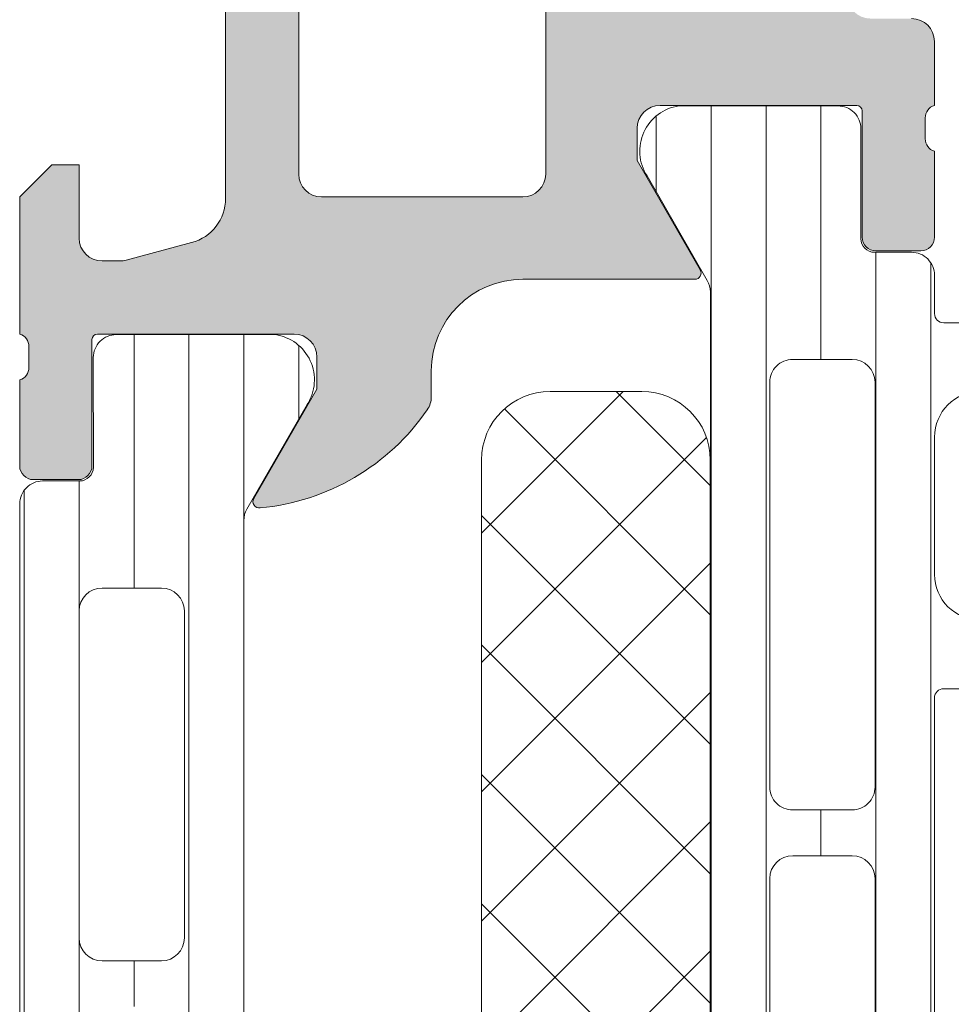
# Model space of a CAD drawing. Header units: millimetres. Extents: x 213386 to 506888, y 183055 to 450952.
# Tile 291 of 656: x 391442 to 391463, y 307928 to 307949. Entities that reach past the tile are written whole.
import ezdxf

# ---------------------------------------------------------------- set-up
doc = ezdxf.new("R2010")
doc.units = ezdxf.units.MM
doc.layers.add('FASÁDA DETAILNÍ', color=255, linetype='Continuous', lineweight=0)

msp = doc.modelspace()

# ---------------------------------------------------------------- hatches: boundary and pattern name
at = {"layer": 'FASÁDA DETAILNÍ'}
h = msp.add_hatch(color=256, dxfattribs=at)
edge = h.paths.add_edge_path()
edge.add_arc((391507.1380707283, 307959.4724513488), 0.5000674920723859, 0.0077324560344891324, 89.99226754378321, ccw=False)
edge.add_line((391507.6381382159, 307959.4725188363), (391507.6381382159, 307955.4725188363))
edge.add_arc((391507.1380707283, 307955.4725863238), 0.5000674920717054, 270.0077324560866, 359.99226754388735, ccw=False)
edge.add_line((391507.1381382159, 307954.9725188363), (391505.8380893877, 307954.9725188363))
edge.add_arc((391505.8381262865, 307955.4725557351), 0.5000369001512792, 180.0042279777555, 269.99577202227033, ccw=False)
edge.add_line((391505.3380893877, 307955.4725188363), (391505.3380893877, 307955.9725188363))
edge.add_line((391505.3380893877, 307955.9725188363), (391506.3380893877, 307955.9725188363))
edge.add_line((391506.3380893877, 307955.9725188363), (391506.3380893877, 307957.4725188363))
edge.add_arc((391505.3381263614, 307957.47255581), 0.9999630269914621, 359.9978814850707, 450.0021185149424)
edge.add_line((391505.3380893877, 307958.4725188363), (391501.3380893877, 307958.4725188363))
edge.add_arc((391501.3381662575, 307957.4724419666), 1.000076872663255, 90.00440397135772, 179.9955960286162)
edge.add_line((391500.3380893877, 307957.4725188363), (391500.3380893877, 307955.9725188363))
edge.add_line((391500.3380893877, 307955.9725188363), (391501.3380893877, 307955.9725188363))
edge.add_line((391501.3380893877, 307955.9725188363), (391501.3380893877, 307955.4725188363))
edge.add_arc((391500.8381468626, 307955.4724613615), 0.4999425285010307, -90.0065868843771, 0.006586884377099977, ccw=False)
edge.add_line((391500.8380893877, 307954.9725188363), (391498.0381015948, 307954.9725188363))
edge.add_arc((391498.0381015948, 307955.4725188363), 0.5000000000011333, 180.0000000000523, 270.0000000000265, ccw=False)
edge.add_line((391497.5381015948, 307955.4725188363), (391497.5381015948, 307955.6725188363))
edge.add_arc((391498.0381015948, 307955.6725188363), 0.5000000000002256, 89.99999999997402, 179.9999999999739, ccw=False)
edge.add_line((391498.0381015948, 307956.1725188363), (391498.5381015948, 307956.1725188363))
edge.add_arc((391498.5380664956, 307956.6725539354), 0.500035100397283, 270.0040217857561, 359.9959782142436)
edge.add_line((391499.0381015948, 307956.6725188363), (391499.0381015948, 307957.4725218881))
edge.add_arc((391498.5380850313, 307957.4725053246), 0.5000165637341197, 0.001897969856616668, 89.99810203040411)
edge.add_line((391498.5381015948, 307957.9725218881), (391467.2381076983, 307957.9725218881))
edge.add_line((391467.2381076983, 307957.9725218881), (391461.1996500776, 307957.5401252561))
edge.add_arc((391461.2381061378, 307956.5409055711), 0.9999594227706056, 92.20400286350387, 179.9999999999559)
edge.add_line((391460.238146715, 307956.5409055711), (391460.238146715, 307949.8724533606))
edge.add_arc((391460.738146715, 307949.8724533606), 0.5000000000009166, 180.0000000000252, 269.9999999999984)
edge.add_line((391460.738146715, 307949.3724533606), (391461.6381467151, 307949.3724533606))
edge.add_arc((391461.638146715, 307948.8724533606), 0.5000000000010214, 1.1692691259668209e-10, 90.0000000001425, ccw=False)
edge.add_line((391462.138146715, 307948.8724533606), (391462.138146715, 307947.4724518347))
edge.add_arc((391462.2169831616, 307947.2049312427), 0.278895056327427, 106.4198764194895, 181.1645893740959)
edge.add_line((391461.938145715, 307947.1992628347), (391461.938145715, 307946.7456688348))
edge.add_arc((391462.2170138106, 307946.7400081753), 0.2789255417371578, 178.8371299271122, 253.575405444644)
edge.add_line((391462.138146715, 307946.4724648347), (391462.138146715, 307944.5924538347))
edge.add_arc((391461.838146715, 307944.5924538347), 0.3000000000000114, 270.00000000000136, 360, ccw=False)
edge.add_line((391461.838146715, 307944.2924538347), (391460.858172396, 307944.2924538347))
edge.add_arc((391460.858172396, 307944.5924538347), 0.2999999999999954, 180.0000000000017, 270.00000000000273, ccw=False)
edge.add_line((391460.558172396, 307944.5924538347), (391460.558172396, 307947.3524518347))
edge.add_arc((391460.438172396, 307947.3524518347), 0.1200000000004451, 359.9999999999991, 450)
edge.add_line((391460.438172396, 307947.4724518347), (391456.138146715, 307947.4724518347))
edge.add_arc((391456.138146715, 307946.9724518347), 0.5000000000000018, 89.9999999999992, 179.9999999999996)
edge.add_line((391455.638146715, 307946.9724518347), (391455.638146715, 307946.2724518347))
edge.add_line((391455.638146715, 307946.2724518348), (391457.0196421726, 307943.8796315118))
edge.add_arc((391456.9000269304, 307943.8105716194), 0.1381197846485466, -90.00000000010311, 29.999999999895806, ccw=False)
edge.add_line((391456.9000269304, 307943.6724518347), (391453.138146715, 307943.6724518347))
edge.add_arc((391453.138146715, 307941.6724518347), 1.999999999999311, 90.00000000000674, 180.0000000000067)
edge.add_line((391451.138146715, 307941.6724518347), (391451.138146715, 307941.104456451))
edge.add_arc((391450.638146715, 307941.104456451), 0.5000000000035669, 325.52092823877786, 359.9999999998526, ccw=False)
edge.add_arc((391446.9286481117, 307943.6519297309), 4.999999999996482, 275.34922800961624, 325.5209282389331, ccw=False)
edge.add_arc((391447.3762664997, 307938.8105784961), 0.1381197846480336, 150.0000000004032, 277.70243749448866, ccw=False)
edge.add_line((391447.2566512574, 307938.8796383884), (391448.638146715, 307941.2724587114))
edge.add_line((391448.638146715, 307941.2724587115), (391448.638146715, 307941.9724587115))
edge.add_arc((391448.138146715, 307941.9724587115), 0.5, 360, 450)
edge.add_line((391448.138146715, 307942.4724587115), (391443.838121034, 307942.4724587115))
edge.add_arc((391443.8381210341, 307942.3524587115), 0.1199999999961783, 90.00000000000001, 179.9999999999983)
edge.add_line((391443.718121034, 307942.3524587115), (391443.718121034, 307939.5924607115))
edge.add_arc((391443.418121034, 307939.5924607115), 0.2999999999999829, -90, 6.252776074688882e-13, ccw=False)
edge.add_line((391443.418121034, 307939.2924607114), (391442.438146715, 307939.2924607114))
edge.add_arc((391442.438146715, 307939.5924607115), 0.300000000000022, 180.0000000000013, 270, ccw=False)
edge.add_line((391442.138146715, 307939.5924607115), (391442.138146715, 307941.4724717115))
edge.add_arc((391442.0592796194, 307941.740015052), 0.2789255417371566, 286.4245945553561, 361.1628700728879)
edge.add_line((391442.338147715, 307941.7456757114), (391442.338147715, 307942.1992697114))
edge.add_arc((391442.0593102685, 307942.2049381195), 0.2788950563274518, 358.8354106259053, 433.5801235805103)
edge.add_line((391442.138146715, 307942.4724587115), (391442.138146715, 307945.4725171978))
edge.add_line((391442.138146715, 307945.4725171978), (391442.8382190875, 307946.1726200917))
edge.add_line((391442.8382190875, 307946.1726200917), (391443.438225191, 307946.1726200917))
edge.add_line((391443.438225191, 307946.1726200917), (391443.438225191, 307944.5726139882))
edge.add_arc((391443.9382346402, 307944.5726234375), 0.5000094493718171, 180.0010827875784, 269.9989172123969)
edge.add_line((391443.938225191, 307944.0726139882), (391444.3336532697, 307944.0726139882))
edge.add_arc((391444.3336532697, 307944.5726139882), 0.5000000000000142, 270.0000000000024, 285.0000000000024)
edge.add_line((391444.4630627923, 307944.0896510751), (391445.8969495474, 307944.4738598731))
edge.add_arc((391445.6381305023, 307945.4397856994), 1.000000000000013, 285.0000000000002, 360.0000000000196)
edge.add_line((391446.6381305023, 307945.4397856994), (391446.6381305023, 307951.1726078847))
edge.add_line((391446.6381305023, 307951.1726078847), (391443.438225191, 307951.1726078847))
edge.add_line((391443.438225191, 307951.1726078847), (391443.438225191, 307950.3726200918))
edge.add_line((391443.438225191, 307950.3726200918), (391442.8382190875, 307950.3726200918))
edge.add_line((391442.8382190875, 307950.3726200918), (391442.138237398, 307951.5850529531))
edge.add_line((391442.138237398, 307951.5850529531), (391442.138237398, 307952.6726078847))
edge.add_line((391442.138237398, 307952.6726078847), (391457.138146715, 307952.6726078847))
edge.add_arc((391457.138146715, 307953.1726078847), 0.5000000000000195, 269.9999999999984, 360.0000000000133)
edge.add_line((391457.638146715, 307953.1726078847), (391457.638146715, 307958.9725188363))
edge.add_arc((391458.638146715, 307958.9725188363), 1, 90, 180.0000000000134, ccw=False)
edge.add_line((391458.638146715, 307959.9725188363), (391507.1381382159, 307959.9725188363))
edge = h.paths.add_edge_path(flags=16)
edge.add_line((391448.2381305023, 307950.3726200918), (391448.2381305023, 307945.9726200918))
edge.add_arc((391448.7381305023, 307945.9726200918), 0.5000000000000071, 180.0000000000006, 269.9999999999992)
edge.add_line((391448.7381305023, 307945.4726200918), (391453.1381305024, 307945.4726200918))
edge.add_arc((391453.1381305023, 307945.9726200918), 0.4999999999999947, 269.9999999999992, 360.0000000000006)
edge.add_line((391453.6381305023, 307945.9726200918), (391453.6381305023, 307950.3726200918))
edge.add_arc((391453.1381305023, 307950.3726200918), 0.5, 360, 450)
edge.add_line((391453.1381305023, 307950.8726200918), (391448.7381305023, 307950.8726200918))
edge.add_arc((391448.7381305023, 307950.3726200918), 0.4999999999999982, 90.00000000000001, 180.0000000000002)
h = msp.add_hatch(dxfattribs=at)
h.set_pattern_fill('LINIE', color=256, scale=1.2, angle=270, style=0)
h.set_pattern_definition([(270, (391442.8551760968, 307948.0971318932), (1.2, -2.20433997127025e-16), [])])
edge = h.paths.add_edge_path()
edge.add_arc((391460.8289485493, 307944.5624355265), 0.3000000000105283, 179.9979246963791, 269.9979246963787)
edge.add_line((391460.8289376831, 307944.2624355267), (391461.6392690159, 307944.2624069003))
edge.add_arc((391461.6392535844, 307943.7624095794), 0.4999973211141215, -0.002382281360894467, 89.99823167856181, ccw=False)
edge.add_line((391462.1392509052, 307943.7623887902), (391462.1405714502, 307942.921316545))
edge.add_arc((391462.3405714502, 307942.921316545), 0.2000000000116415, 179.9999999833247, 270)
edge.add_line((391462.3405714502, 307942.721316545), (391466.4405714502, 307942.721316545))
edge.add_arc((391466.4405714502, 307942.221316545), 0.5, 0, 90, ccw=False)
edge.add_line((391466.9405714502, 307942.221316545), (391466.9405714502, 307941.3905673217))
edge.add_arc((391465.9405714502, 307941.3905673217), 1, 284.99999999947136, 359.99999999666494, ccw=False)
edge.add_line((391466.1993904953, 307940.4246414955), (391465.4405714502, 307940.221316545))
edge.add_line((391465.4405714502, 307940.221316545), (391465.4405714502, 307941.221316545))
edge.add_line((391465.4405714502, 307941.221316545), (391463.1405714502, 307941.221316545))
edge.add_arc((391463.1422806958, 307940.2171900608), 1.004127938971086, 90.09753001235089, 179.7659122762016)
edge.add_line((391462.1381611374, 307940.221292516), (391462.1381611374, 307937.2214141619))
edge.add_arc((391463.142280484, 307937.2254425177), 1.004127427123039, 180.2298596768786, 269.9024820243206)
edge.add_line((391463.1405714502, 307936.221316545), (391465.4405714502, 307936.221316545))
edge.add_line((391465.4405714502, 307936.221316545), (391465.4405714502, 307937.221316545))
edge.add_line((391465.4405714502, 307937.221316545), (391466.1993904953, 307937.0179915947))
edge.add_arc((391465.9405714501, 307936.0520657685), 1.00000000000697, 0, 74.99999999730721, ccw=False)
edge.add_line((391466.9405714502, 307936.0520657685), (391466.9405714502, 307935.221316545))
edge.add_arc((391466.4405714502, 307935.221316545), 0.5, -90, 0, ccw=False)
edge.add_line((391466.4405714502, 307934.721316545), (391462.3405714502, 307934.721316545))
edge.add_arc((391462.342300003, 307934.5171434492), 0.2041804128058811, 90.48506105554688, 178.8441310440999)
edge.add_line((391462.1381611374, 307934.521262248), (391462.1381382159, 307908.6798954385))
edge.add_arc((391461.6381408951, 307908.6799108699), 0.499997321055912, 269.9976177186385, 359.9982316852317, ccw=False)
edge.add_line((391461.6381201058, 307908.1799135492), (391460.827788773, 307908.1799421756))
edge.add_arc((391460.8277779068, 307907.8799421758), 0.3000000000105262, 89.99792470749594, 179.9979246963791)
edge.add_line((391460.527777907, 307907.8799530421), (391460.5280229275, 307905.4799546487))
edge.add_arc((391460.0280269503, 307905.4799701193), 0.4999959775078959, 269.99762222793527, 359.998227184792, ccw=False)
edge.add_line((391460.0280062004, 307904.9799741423), (391456.5514647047, 307904.9801007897))
edge.add_arc((391456.6938112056, 307905.9699137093), 0.9999960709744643, 147.2709086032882, 261.8163166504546, ccw=False)
edge.add_line((391455.8525781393, 307906.510579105), (391457.1711305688, 307908.7941881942))
edge.add_arc((391456.7381269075, 307909.0442038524), 0.5000000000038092, 329.9979281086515, 359.9978648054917)
edge.add_line((391457.2381269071, 307909.0441852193), (391457.2392132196, 307943.3984539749))
edge.add_arc((391456.73921322, 307943.3984715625), 0.4999999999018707, 359.9979846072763, 389.9979213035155)
edge.add_line((391457.1722349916, 307943.6484558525), (391455.8538479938, 307945.9321604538))
edge.add_arc((391456.6951202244, 307946.4727649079), 0.9999960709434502, 98.17953275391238, 212.7249408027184, ccw=False)
edge.add_line((391456.5528454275, 307947.4625881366), (391460.0293869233, 307947.4624614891))
edge.add_arc((391460.0293714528, 307946.9624655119), 0.4999959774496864, -0.0023777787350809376, 89.99822719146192, ccw=False)
edge.add_line((391460.5293674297, 307946.9624447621), (391460.5289485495, 307944.5624463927))
edge = h.paths.add_edge_path(flags=16)
edge.add_line((391460.3386729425, 307920.3713227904), (391459.0386788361, 307920.3713227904))
edge.add_arc((391459.0386751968, 307919.8713264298), 0.4999963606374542, 89.99958295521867, 180.0004170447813)
edge.add_line((391458.5386788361, 307919.8713227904), (391458.5386788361, 307911.021328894))
edge.add_arc((391459.0386751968, 307911.0213252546), 0.4999963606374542, 179.9995829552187, 270.0004170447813)
edge.add_line((391459.0386788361, 307910.521328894), (391460.3386729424, 307910.521328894))
edge.add_arc((391460.3386895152, 307911.0213288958), 0.5000000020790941, 269.9981009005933, 359.9999997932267)
edge.add_line((391460.8386895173, 307911.021328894), (391460.8386895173, 307919.8713227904))
edge.add_arc((391460.3386895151, 307919.8713227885), 0.5000000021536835, 2.134434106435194e-07, 90.00189908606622)
edge = h.paths.add_edge_path(flags=16)
edge.add_arc((391460.3386895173, 307930.5713288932), 0.5, 0, 90)
edge.add_line((391460.3386895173, 307931.0713288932), (391459.0386788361, 307931.0713288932))
edge.add_arc((391459.0386788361, 307930.5713288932), 0.5, 90, 180)
edge.add_line((391458.5386788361, 307930.5713288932), (391458.5386788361, 307921.8713227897))
edge.add_arc((391459.0386788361, 307921.8713227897), 0.5, 180, 270)
edge.add_line((391459.0386788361, 307921.3713227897), (391460.3386895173, 307921.3713227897))
edge.add_arc((391460.3386895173, 307921.8713227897), 0.5, 270, 360)
edge.add_line((391460.8386895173, 307921.8713227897), (391460.8386895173, 307930.5713288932))
edge = h.paths.add_edge_path(flags=16)
edge.add_arc((391459.0386751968, 307932.5713252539), 0.4999963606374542, 179.9995829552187, 270.0004170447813)
edge.add_line((391459.0386788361, 307932.0713288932), (391460.3386729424, 307932.0713288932))
edge.add_arc((391460.3386895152, 307932.5713288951), 0.5000000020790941, 269.9981009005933, 359.9999997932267)
edge.add_line((391460.8386895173, 307932.5713288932), (391460.8386895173, 307941.4213380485))
edge.add_arc((391460.3387047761, 307941.4213380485), 0.4999847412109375, 0, 90)
edge.add_line((391460.3387047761, 307941.9213227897), (391459.0386940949, 307941.9213227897))
edge.add_arc((391459.0386940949, 307941.421307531), 0.5000152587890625, 90, 180)
edge.add_line((391458.5386788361, 307941.421307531), (391458.5386788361, 307932.5713288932))
h = msp.add_hatch(dxfattribs=at)
h.set_pattern_fill('_USER', color=256, scale=1.2, angle=90, style=0, pattern_type=0)
h.set_pattern_definition([(90, (397960.6382589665, 283048.1544064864), (-1.2, 7.347638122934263e-17), [])])
edge = h.paths.add_edge_path()
edge.add_line((391447.1051499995, 307938.6484089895), (391448.423619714, 307940.9320658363))
edge.add_arc((391447.582367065, 307941.4727007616), 0.9999960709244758, 327.2729839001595, 441.8183919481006)
edge.add_line((391447.724677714, 307942.4625188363), (391444.2481362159, 307942.4625188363))
edge.add_arc((391444.2481335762, 307941.9625228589), 0.4999959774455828, 89.99969751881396, 180.0003024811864)
edge.add_line((391443.7481375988, 307941.9625202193), (391443.7484695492, 307939.5625218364))
edge.add_arc((391443.4484695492, 307939.5625218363), 0.3000000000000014, 270, 359.9999999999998, ccw=False)
edge.add_line((391443.4484695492, 307939.2625218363), (391442.6381382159, 307939.2625218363))
edge.add_arc((391442.638135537, 307938.7625245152), 0.4999973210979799, 89.99969301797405, 180.0003069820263)
edge.add_line((391442.1381382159, 307938.7625218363), (391442.1381382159, 307908.6800475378))
edge.add_arc((391442.638135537, 307908.6800448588), 0.4999973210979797, 179.9996930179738, 270.0003069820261)
edge.add_line((391442.6381382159, 307908.1800475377), (391443.4484695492, 307908.1800475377))
edge.add_arc((391443.4484695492, 307907.8800475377), 0.3000000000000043, 0, 89.99999999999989, ccw=False)
edge.add_line((391443.7484695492, 307907.8800475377), (391443.7481375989, 307905.4800491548))
edge.add_arc((391444.2481335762, 307905.4800465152), 0.4999959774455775, 179.9996975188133, 270.0003024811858)
edge.add_line((391444.2481362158, 307904.9800505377), (391447.7246777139, 307904.9800505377))
edge.add_arc((391447.582367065, 307905.9698686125), 0.9999960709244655, 278.1816080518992, 392.7270160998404)
edge.add_line((391448.423619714, 307906.5105035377), (391447.1051499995, 307908.7941603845))
edge.add_arc((391447.5381627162, 307909.0441603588), 0.5000000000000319, 180.000059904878, 209.9999965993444, ccw=False)
edge.add_line((391447.0381627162, 307909.044159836), (391447.0381627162, 307938.398409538))
edge.add_arc((391447.5381627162, 307938.3984090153), 0.5000000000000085, 150.0000034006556, 179.9999400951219, ccw=False)
edge = h.paths.add_edge_path(flags=16)
edge.add_line((391445.7381519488, 307918.0716918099), (391445.73813669, 307910.9216673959))
edge.add_arc((391445.2380931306, 307910.9217109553), 0.5000435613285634, 270.0049911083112, 359.9950088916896, ccw=False)
edge.add_line((391445.23813669, 307910.4216673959), (391443.9381279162, 307910.4216673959))
edge.add_arc((391443.9381554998, 307910.92167972), 0.5000123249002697, 180.0014122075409, 269.9968392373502, ccw=False)
edge.add_line((391443.438143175, 307910.9216673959), (391443.438143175, 307918.0716918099))
edge.add_arc((391443.9381867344, 307918.0716482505), 0.5000435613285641, 90.00499110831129, 179.9950088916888, ccw=False)
edge.add_line((391443.938143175, 307918.5716918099), (391445.2381519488, 307918.5716918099))
edge.add_arc((391445.2381083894, 307918.0716482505), 0.5000435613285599, 0.004991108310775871, 89.99500889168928, ccw=False)
edge = h.paths.add_edge_path(flags=16)
edge.add_line((391445.7381519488, 307936.4216913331), (391445.7381519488, 307929.2716654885))
edge.add_arc((391445.2381083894, 307929.271709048), 0.5000435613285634, 270.0049911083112, 359.9950088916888, ccw=False)
edge.add_line((391445.2381519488, 307928.7716654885), (391443.938143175, 307928.7716654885))
edge.add_arc((391443.9381867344, 307929.271709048), 0.5000435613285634, 180.0049911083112, 269.9950088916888, ccw=False)
edge.add_line((391443.438143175, 307929.2716654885), (391443.438143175, 307936.4216913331))
edge.add_arc((391443.9381867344, 307936.4216477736), 0.5000435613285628, 90.00499110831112, 179.9950088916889, ccw=False)
edge.add_line((391443.938143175, 307936.9216913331), (391445.2381519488, 307936.9216913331))
edge.add_arc((391445.2381083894, 307936.4216477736), 0.5000435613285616, 0.004991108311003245, 89.99500889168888, ccw=False)
edge = h.paths.add_edge_path(flags=16)
edge.add_line((391445.7381519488, 307927.2716654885), (391445.7381519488, 307920.0716918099))
edge.add_arc((391445.2382027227, 307920.071641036), 0.4999492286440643, -90.00581885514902, 0.005818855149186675, ccw=False)
edge.add_line((391445.2381519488, 307919.5716918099), (391443.938143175, 307919.5716918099))
edge.add_arc((391443.938092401, 307920.071641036), 0.4999492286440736, 179.9941811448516, 270.00581885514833, ccw=False)
edge.add_line((391443.438143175, 307920.0716918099), (391443.438143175, 307927.2716654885))
edge.add_arc((391443.938092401, 307927.2717162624), 0.4999492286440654, 89.99418114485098, 180.005818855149, ccw=False)
edge.add_line((391443.938143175, 307927.7716654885), (391445.2381519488, 307927.7716654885))
edge.add_arc((391445.2382027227, 307927.2717162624), 0.4999492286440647, -0.005818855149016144, 90.00581885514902, ccw=False)
h = msp.add_hatch(dxfattribs=at)
h.set_pattern_fill('NETZ', color=256, scale=2, angle=45, style=0)
h.set_pattern_definition([(45, (397960.6382589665, 283048.1544064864), (-1.414213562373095, 1.414213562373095), []), (135, (397960.6382589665, 283048.1544064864), (-1.414213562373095, -1.414213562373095), [])])
h.paths.add_polyline_path([(391452.2374034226, 307939.7214422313, -0.4142135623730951), (391453.7374034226, 307941.2214422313), (391455.7374034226, 307941.2214422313, -0.4142135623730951), (391457.2374034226, 307939.7214422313), (391457.2374034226, 307912.7214422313, -0.4142135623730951), (391455.7374034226, 307911.2214422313), (391453.7374034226, 307911.2214422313, -0.4142135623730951), (391452.2374034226, 307912.7214422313)])

# ---------------------------------------------------------------- linework, layer by layer
for p, q in [((391446.6381305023, 307945.4397856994), (391446.6381305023, 307951.1726078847)), ((391448.2381305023, 307950.3726200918), (391448.2381305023, 307945.9726200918)), ((391453.6381305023, 307945.9726200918), (391453.6381305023, 307950.3726200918)), ((391462.138146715, 307948.8724533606), (391462.138146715, 307947.4724518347)), ((391460.438172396, 307947.4724518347), (391456.138146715, 307947.4724518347)), ((391460.558172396, 307944.5924538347), (391460.558172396, 307947.3524518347)), ((391461.938145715, 307947.1992628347), (391461.938145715, 307946.7456688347)), ((391455.638146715, 307946.9724518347), (391455.638146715, 307946.2724518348)), ((391462.138146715, 307946.4724648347), (391462.138146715, 307944.5924538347)), ((391442.138146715, 307945.4725171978), (391442.8382190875, 307946.1726200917)), ((391442.8382190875, 307946.1726200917), (391443.438225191, 307946.1726200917)), ((391443.438225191, 307946.1726200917), (391443.438225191, 307944.5726139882)), ((391455.638146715, 307946.2724518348), (391457.0196421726, 307943.8796315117)), ((391442.138146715, 307942.4724587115), (391442.138146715, 307945.4725171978)), ((391448.7381305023, 307945.4726200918), (391453.1381305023, 307945.4726200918)), ((391444.4630627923, 307944.0896510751), (391445.8969495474, 307944.4738598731)), ((391461.838146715, 307944.2924538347), (391460.858172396, 307944.2924538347)), ((391443.938225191, 307944.0726139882), (391444.3336532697, 307944.0726139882)), ((391456.9000269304, 307943.6724518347), (391453.138146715, 307943.6724518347)), ((391448.138146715, 307942.4724587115), (391443.8381210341, 307942.4724587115)), ((391447.724677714, 307942.4625188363), (391444.2481362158, 307942.4625188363)), ((391443.718121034, 307942.3524587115), (391443.718121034, 307939.5924607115)), ((391442.338147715, 307941.7456757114), (391442.338147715, 307942.1992697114)), ((391443.7481375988, 307941.9625202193), (391443.7484695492, 307939.5625218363)), ((391448.638146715, 307941.2724587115), (391448.638146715, 307941.9724587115)), ((391451.138146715, 307941.6724518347), (391451.138146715, 307941.104456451)), ((391442.138146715, 307939.5924607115), (391442.138146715, 307941.4724717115)), ((391447.2566512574, 307938.8796383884), (391448.638146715, 307941.2724587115)), ((391447.1051499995, 307938.6484089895), (391448.423619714, 307940.9320658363)), ((391443.418121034, 307939.2924607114), (391442.438146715, 307939.2924607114)), ((391443.4484695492, 307939.2625218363), (391442.6381382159, 307939.2625218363)), ((391442.1381382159, 307938.7625218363), (391442.1381382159, 307908.6800475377)), ((391447.0381627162, 307909.044159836), (391447.0381627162, 307938.398409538)), ((391443.938143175, 307936.9216913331), (391445.2381519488, 307936.9216913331)), ((391443.438143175, 307929.2716654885), (391443.438143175, 307936.4216913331)), ((391445.7381519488, 307936.4216913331), (391445.7381519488, 307929.2716654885)), ((391445.2381519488, 307928.7716654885), (391443.938143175, 307928.7716654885))]:
    msp.add_line(p, q, dxfattribs=at)
for points in [[(391457.2381269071, 307909.0441852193), (391457.2392132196, 307943.3984539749, 0.1316522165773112), (391457.1722349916, 307943.6484558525), (391455.8538479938, 307945.9321604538, -0.5460410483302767), (391456.5528454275, 307947.4625881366), (391460.0293869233, 307947.4624614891, -0.4142166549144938), (391460.5293674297, 307946.9624447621), (391460.5289485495, 307944.5624463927, 0.4142135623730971), (391460.8289376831, 307944.2624355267), (391461.6392690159, 307944.2624069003, -0.4142167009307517), (391462.1392509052, 307943.7623887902), (391462.1405714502, 307942.921316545, 0.414213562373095), (391462.3405714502, 307942.721316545), (391466.4405714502, 307942.721316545, -0.414213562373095)], [(391463.1405714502, 307941.221316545, 0.4125193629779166), (391462.1381611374, 307940.221292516), (391462.1381611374, 307937.2214141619, 0.4125410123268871), (391463.1405714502, 307936.221316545)], [(391466.4405714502, 307934.721316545), (391462.3405714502, 307934.721316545, 0.4058498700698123), (391462.1381611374, 307934.521262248), (391462.1381382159, 307908.6798954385, -0.4142167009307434)]]:
    msp.add_lwpolyline(points, format="xyb", dxfattribs=at)
for points in [[(391458.5386788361, 307932.5713288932, 0.4142178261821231), (391459.0386788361, 307932.0713288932), (391460.3386729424, 307932.0713288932, 0.4142232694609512), (391460.8386895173, 307932.5713288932), (391460.8386895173, 307941.4213380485, 0.4142135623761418), (391460.3387047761, 307941.9213227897), (391459.0386940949, 307941.9213227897, 0.4142135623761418), (391458.5386788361, 307941.421307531)], [(391457.2374034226, 307912.7214422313), (391457.2374034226, 307939.7214422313, 0.414213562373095), (391455.7374034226, 307941.2214422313), (391453.7374034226, 307941.2214422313, 0.414213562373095), (391452.2374034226, 307939.7214422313), (391452.2374034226, 307912.7214422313, 0.414213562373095), (391453.7374034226, 307911.2214422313), (391455.7374034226, 307911.2214422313, 0.414213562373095)], [(391460.8386895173, 307930.5713288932, 0.4142135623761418), (391460.3386895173, 307931.0713288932), (391459.0386788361, 307931.0713288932, 0.4142135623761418), (391458.5386788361, 307930.5713288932), (391458.5386788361, 307921.8713227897, 0.4142135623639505), (391459.0386788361, 307921.3713227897), (391460.3386895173, 307921.3713227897, 0.414213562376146), (391460.8386895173, 307921.8713227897)]]:
    msp.add_lwpolyline(points, format="xyb", close=True, dxfattribs=at)
for centre, radius, start, end in [((391461.638146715, 307948.8724533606), 0.5000000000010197, 0, 90), ((391456.138146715, 307946.9724518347), 0.5000000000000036, 90, 180), ((391460.438172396, 307947.3524518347), 0.1200000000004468, 0, 90), ((391462.2169831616, 307947.2049312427), 0.2788950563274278, 106.4198764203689, 181.1645893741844), ((391462.2170138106, 307946.7400081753), 0.2789255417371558, 178.8371299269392, 253.5754054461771), ((391448.7381305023, 307945.9726200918), 0.5000000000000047, 180, 270), ((391453.1381305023, 307945.9726200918), 0.4999999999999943, 270, 0), ((391445.6381305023, 307945.4397856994), 1.000000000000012, 284.9999999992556, 0), ((391460.858172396, 307944.5924538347), 0.2999999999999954, 180, 270), ((391461.838146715, 307944.5924538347), 0.3000000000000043, 270, 0), ((391443.9382346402, 307944.5726234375), 0.5000094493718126, 180.0010827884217, 269.9989172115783), ((391444.3336532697, 307944.5726139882), 0.5000000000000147, 270, 284.9999999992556), ((391456.9000269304, 307943.8105716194), 0.1381197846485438, 270, 30.00000000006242), ((391453.138146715, 307941.6724518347), 1.999999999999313, 90, 180), ((391442.0593102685, 307942.2049381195), 0.2788950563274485, 358.8354106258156, 73.5801235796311), ((391443.8381210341, 307942.3524587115), 0.1199999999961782, 90, 180), ((391444.2481335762, 307941.9625228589), 0.4999959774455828, 89.99969751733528, 180.0003024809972), ((391447.582367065, 307941.4727007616), 0.9999960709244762, 327.2729839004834, 81.81839194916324), ((391448.138146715, 307941.9724587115), 0.5, 0, 90), ((391442.0592796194, 307941.740015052), 0.2789255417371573, 286.4245945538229, 1.162870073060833), ((391450.638146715, 307941.104456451), 0.5000000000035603, 325.5209282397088, 0), ((391446.9286481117, 307943.6519297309), 4.999999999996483, 275.349228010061, 325.5209282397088), ((391442.438146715, 307939.5924607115), 0.3000000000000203, 180, 270), ((391443.418121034, 307939.5924607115), 0.2999999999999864, 270, 0), ((391443.4484695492, 307939.5625218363), 0.3000000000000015, 270, 0), ((391442.638135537, 307938.7625245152), 0.4999973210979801, 89.99969301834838, 180.0003069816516), ((391447.3762664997, 307938.8105784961), 0.1381197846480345, 149.9999999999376, 277.7024374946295), ((391447.5381627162, 307938.3984090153), 0.5000000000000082, 150.0000034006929, 179.9999400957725), ((391443.9381867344, 307936.4216477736), 0.5000435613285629, 90.00499110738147, 179.995008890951), ((391445.2381083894, 307936.4216477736), 0.5000435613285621, 0.004991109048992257, 89.99500889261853), ((391443.9381867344, 307929.271709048), 0.5000435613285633, 180.0049911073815, 269.9950088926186), ((391445.2381083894, 307929.271709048), 0.5000435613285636, 270.0049911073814, 359.9950088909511)]:
    msp.add_arc(centre, radius, start, end, dxfattribs=at)

doc.saveas('drawing.dxf')
